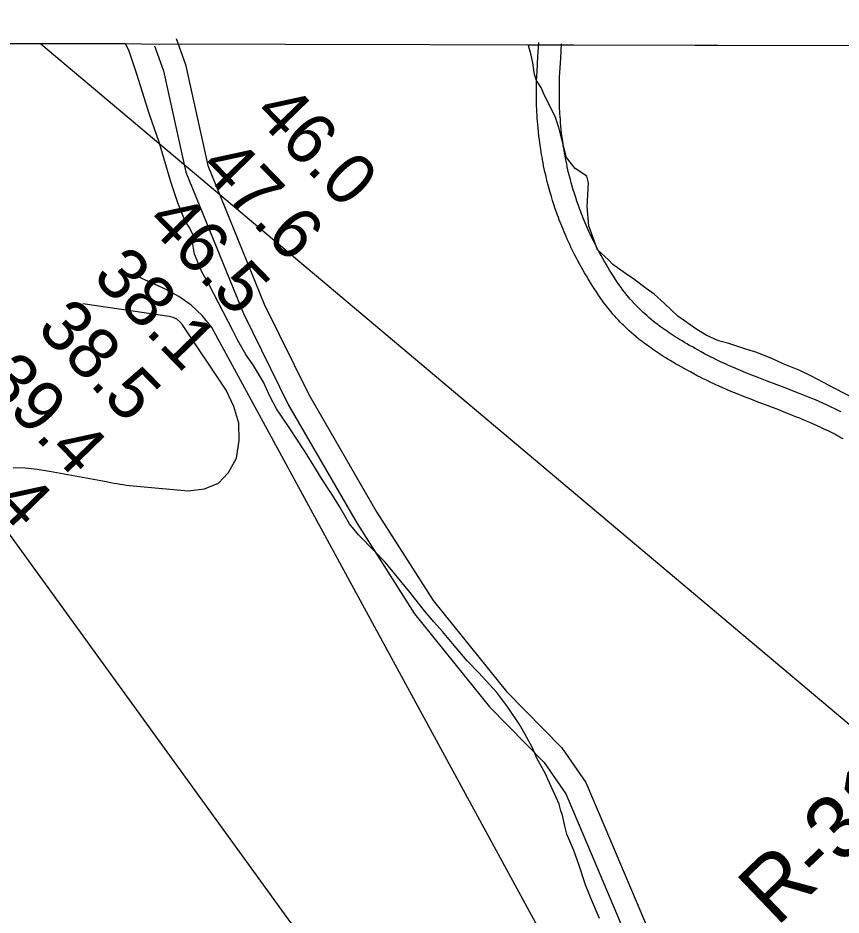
# Model space of a CAD drawing. Extents: x 3180038 to 3217926, y 922069 to 947485.
# Drawn here: x 3199271 to 3200350, y 944532 to 945708 of the extents above; entities that cross this region are included whole.
import ezdxf

# ---------------------------------------------------------------- set-up
doc = ezdxf.new("R2010")
doc.units = 0
for name, color, linetype in [('V-GRID-FRAM', 7, 'Continuous'), ('V-RIVR-RANG', 7, 'Continuous'), ('V-RIVR-RANG-IDEN', 7, 'Continuous'), ('V-ROAD-CNTR', 7, 'Continuous'), ('V-SITE-VEGE', 7, 'Continuous'), ('V-TOPO-BNDY', 7, 'Continuous'), ('V-TOPO-MAJR', 7, 'Continuous'), ('V-TOPO-MINR', 7, 'Continuous')]:
    doc.layers.add(name, color=color, linetype=linetype)

msp = doc.modelspace()

# ---------------------------------------------------------------- linework, layer by layer
at = {"layer": 'V-GRID-FRAM'}
msp.add_lwpolyline([(3184312.7, 945707.9), (3215616.6, 945637.4), (3215583.5, 927448.1), (3184263.7, 927518.7), (3184312.7, 945707.9)], dxfattribs=at)
at = {"layer": 'V-ROAD-CNTR'}
for points in [[(3199478.4, 945681.2), (3199490.6, 945646.8), (3199520, 945514.7), (3199593.9, 945332.9), (3199652.2, 945214.3), (3199741.1, 945060.8), (3199815.2, 944944.5), (3199911.6, 944825), (3199983.9, 944751.1), (3200015.4, 944705.9), (3200040.5, 944647.5), (3200110.1, 944482.3), (3200138.4, 944387.3)], [(3199450.2, 945671.2), (3199461.8, 945638.5), (3199491.2, 945505.7), (3199566.5, 945320.6), (3199625.7, 945200.2), (3199715.5, 945045.2), (3199790.8, 944927), (3199889.1, 944805), (3199960.8, 944731.9), (3199989, 944691.2), (3200012.9, 944635.7), (3200081.8, 944472.1), (3200109.7, 944378.7)], [(3200009.2, 945381.8), (3200007.1, 945385.6), (3200005.1, 945389.4), (3200003.1, 945393.2), (3200001.2, 945396.9), (3199999.4, 945400.5), (3199997.6, 945404.1), (3199995.9, 945407.6), (3199994.3, 945411.1), (3199992.7, 945414.6), (3199991.1, 945418), (3199989.6, 945421.3), (3199988.2, 945424.6), (3199986.8, 945427.8), (3199985.5, 945431), (3199984.2, 945434.2), (3199983, 945437.3), (3199981.8, 945440.4), (3199980.6, 945443.4), (3199979.5, 945446.4), (3199978.4, 945449.3), (3199977.4, 945452.2), (3199975.4, 945457.9), (3199973.5, 945463.4), (3199971.8, 945468.7), (3199970.2, 945473.9), (3199968.8, 945479), (3199967.4, 945483.9), (3199966.1, 945488.6), (3199964.9, 945493.2), (3199963.8, 945497.7), (3199962.8, 945502), (3199961.8, 945506.2), (3199960.9, 945510.3), (3199960.1, 945514.2), (3199959.3, 945518.1), (3199958.6, 945521.8), (3199958, 945525.4), (3199957.4, 945528.9), (3199956.8, 945532.3), (3199956.3, 945535.5), (3199955.8, 945538.7), (3199955.4, 945541.8), (3199954.6, 945547.8), (3199953.9, 945553.4), (3199953.3, 945558.6), (3199952.8, 945563.6), (3199952.4, 945568.2), (3199952.1, 945572.6), (3199951.8, 945576.7), (3199951.5, 945580.5), (3199951.3, 945584.1), (3199951.2, 945587.5), (3199950.9, 945593.8), (3199950.8, 945599.3), (3199950.7, 945604.1), (3199950.7, 945608.4), (3199950.7, 945612.1), (3199950.7, 945615.4), (3199950.8, 945621), (3199950.9, 945625.3), (3199951.2, 945631.7), (3199951.5, 945638.1), (3199952.5, 945657), (3199953.6, 945675.9)], [(3200035.5, 945396.2), (3200033.5, 945399.9), (3200031.6, 945403.5), (3200029.8, 945407), (3200028, 945410.5), (3200026.2, 945413.9), (3200024.6, 945417.3), (3200023, 945420.6), (3200021.4, 945423.8), (3200019.9, 945427.1), (3200018.5, 945430.2), (3200017.1, 945433.4), (3200015.8, 945436.5), (3200014.5, 945439.5), (3200013.2, 945442.5), (3200012, 945445.4), (3200010.9, 945448.3), (3200009.7, 945451.2), (3200008.7, 945454), (3200007.6, 945456.8), (3200006.6, 945459.5), (3200005.6, 945462.2), (3200003.8, 945467.6), (3200002.1, 945472.7), (3200000.5, 945477.7), (3199999, 945482.6), (3199997.6, 945487.3), (3199996.3, 945491.9), (3199995.1, 945496.3), (3199994, 945500.6), (3199992.9, 945504.8), (3199992, 945508.8), (3199991.1, 945512.7), (3199990.3, 945516.5), (3199989.5, 945520.2), (3199988.8, 945523.8), (3199988.1, 945527.3), (3199987.5, 945530.6), (3199986.9, 945533.9), (3199986.4, 945537.1), (3199985.9, 945540.1), (3199985.5, 945543.1), (3199985.1, 945546), (3199984.3, 945551.6), (3199983.7, 945556.8), (3199983.1, 945561.8), (3199982.7, 945566.4), (3199982.3, 945570.7), (3199982, 945574.8), (3199981.7, 945578.6), (3199981.5, 945582.2), (3199981.3, 945585.6), (3199981.1, 945588.7), (3199980.9, 945594.7), (3199980.8, 945599.9), (3199980.7, 945604.5), (3199980.7, 945608.5), (3199980.7, 945611.9), (3199980.7, 945615), (3199980.8, 945620.4), (3199980.9, 945624.4), (3199981.1, 945630.4), (3199981.4, 945636.5), (3199982.5, 945655.4), (3199983.5, 945674.2)], [(3200349.9, 945191.7), (3200347.2, 945193.1), (3200341.7, 945195.7), (3200336.3, 945198.3), (3200331.1, 945200.7), (3200326.1, 945203), (3200321.1, 945205.1), (3200316.4, 945207.2), (3200311.7, 945209.1), (3200307.2, 945211), (3200302.9, 945212.8), (3200294.4, 945216.1), (3200286.5, 945219.2), (3200279, 945222.1), (3200265.1, 945227.4), (3200253, 945232), (3200242.4, 945236.1), (3200233.2, 945239.7), (3200225.2, 945242.9), (3200218.3, 945245.8), (3200212.2, 945248.3), (3200207, 945250.6), (3200202.4, 945252.6), (3200198.4, 945254.4), (3200194.9, 945256), (3200191.9, 945257.4), (3200186.6, 945259.9), (3200182.7, 945261.9), (3200179.8, 945263.3), (3200175.4, 945265.6), (3200171, 945267.9), (3200166.8, 945270.2), (3200162.7, 945272.4), (3200158.8, 945274.6), (3200155.1, 945276.7), (3200151.5, 945278.8), (3200148, 945280.8), (3200144.7, 945282.7), (3200141.5, 945284.6), (3200138.4, 945286.5), (3200135.4, 945288.3), (3200132.6, 945290.1), (3200129.9, 945291.8), (3200127.3, 945293.6), (3200124.8, 945295.2), (3200122.3, 945296.9), (3200120, 945298.5), (3200117.8, 945300), (3200115.6, 945301.6), (3200113.5, 945303.1), (3200111.6, 945304.5), (3200109.6, 945306), (3200107.8, 945307.4), (3200104.3, 945310.2), (3200101, 945312.8), (3200098, 945315.4), (3200095.2, 945317.8), (3200092.6, 945320.1), (3200090.1, 945322.3), (3200087.9, 945324.5), (3200085.8, 945326.5), (3200083.9, 945328.4), (3200082.1, 945330.2), (3200080.4, 945332), (3200078.9, 945333.6), (3200077.4, 945335.2), (3200076.1, 945336.6), (3200073.6, 945339.5), (3200071.4, 945342), (3200069.5, 945344.3), (3200067.9, 945346.3), (3200066.5, 945348.1), (3200065.3, 945349.6), (3200063.2, 945352.5), (3200061.6, 945354.6), (3200060.4, 945356.2), (3200058.7, 945358.7), (3200057, 945361.2), (3200054.2, 945365.3), (3200051.6, 945369.4), (3200049, 945373.4), (3200046.6, 945377.4), (3200044.2, 945381.3), (3200041.9, 945385.1), (3200039.7, 945388.9), (3200037.6, 945392.6), (3200035.5, 945396.4)], [(3200336.5, 945164.9), (3200333.8, 945166.2), (3200328.6, 945168.7), (3200323.6, 945171.1), (3200318.7, 945173.4), (3200313.9, 945175.5), (3200309.2, 945177.6), (3200304.6, 945179.6), (3200300.2, 945181.4), (3200295.8, 945183.2), (3200291.6, 945184.9), (3200283.4, 945188.2), (3200275.6, 945191.3), (3200268.3, 945194.1), (3200254.5, 945199.4), (3200242.3, 945204), (3200231.6, 945208.1), (3200222.2, 945211.8), (3200213.9, 945215.1), (3200206.8, 945218.1), (3200200.5, 945220.7), (3200195, 945223.1), (3200190.2, 945225.2), (3200186, 945227.1), (3200182.3, 945228.8), (3200179.1, 945230.3), (3200173.5, 945233), (3200169.3, 945235), (3200166.2, 945236.6), (3200161.5, 945239), (3200156.8, 945241.5), (3200152.5, 945243.9), (3200148.3, 945246.2), (3200144.2, 945248.4), (3200140.3, 945250.6), (3200136.5, 945252.7), (3200132.9, 945254.8), (3200129.4, 945256.9), (3200126, 945258.9), (3200122.7, 945260.9), (3200119.6, 945262.9), (3200116.5, 945264.8), (3200113.6, 945266.6), (3200110.8, 945268.5), (3200108.1, 945270.3), (3200105.4, 945272.1), (3200102.9, 945273.8), (3200100.4, 945275.5), (3200098.1, 945277.2), (3200095.8, 945278.9), (3200093.6, 945280.5), (3200091.5, 945282.1), (3200089.4, 945283.7), (3200085.5, 945286.7), (3200081.9, 945289.7), (3200078.5, 945292.6), (3200075.3, 945295.3), (3200072.4, 945297.9), (3200069.7, 945300.4), (3200067.2, 945302.8), (3200064.8, 945305.1), (3200062.6, 945307.2), (3200060.6, 945309.3), (3200058.7, 945311.3), (3200056.9, 945313.1), (3200055.3, 945314.9), (3200053.7, 945316.6), (3200050.9, 945319.8), (3200048.5, 945322.7), (3200046.3, 945325.3), (3200044.5, 945327.5), (3200042.9, 945329.6), (3200041.5, 945331.4), (3200039.1, 945334.5), (3200037.3, 945337), (3200036, 945338.8), (3200034, 945341.6), (3200032.1, 945344.5), (3200029.2, 945348.9), (3200026.4, 945353.2), (3200023.7, 945357.4), (3200021, 945361.6), (3200018.5, 945365.8), (3200016.1, 945369.8), (3200013.7, 945373.9), (3200011.5, 945377.8), (3200009.3, 945381.7)], [(3200352.6, 945156.2), (3200349.8, 945157.7), (3200347.1, 945159.3), (3200344.4, 945160.7), (3200341.7, 945162.2), (3200339, 945163.5), (3200336.4, 945164.9)]]:
    msp.add_lwpolyline(points, dxfattribs=at)
at = {"layer": 'V-SITE-VEGE'}
for p, q in [((3199412, 945673.9), (3198111.3, 945676.8)), ((3199416.3, 945665.6), (3199412, 945673.9)), ((3199427, 945634.4), (3199416.3, 945665.6)), ((3199939.4, 945672.7), (3201331.4, 945669.6)), ((3199940.1, 945671.6), (3199939.4, 945672.7)), ((3199943.7, 945659.3), (3199940.1, 945671.6)), ((3199945.8, 945649.1), (3199943.7, 945659.3)), ((3199947.9, 945633.9), (3199945.8, 945649.1)), ((3199443.4, 945581.5), (3199427, 945634.4)), ((3199950.7, 945626), (3199947.9, 945633.9)), ((3199957.2, 945615.8), (3199950.7, 945626)), ((3199960.8, 945607.1), (3199957.2, 945615.8)), ((3199975.1, 945578.8), (3199960.8, 945607.1)), ((3199456.2, 945545.3), (3199443.4, 945581.5)), ((3199980.1, 945564.3), (3199975.1, 945578.8)), ((3199990, 945525.2), (3199980.1, 945564.3)), ((3199471.2, 945493.1), (3199456.2, 945545.3)), ((3200001.5, 945510.7), (3199990, 945525.2)), ((3200016.6, 945500.5), (3200001.5, 945510.7)), ((3199480.4, 945465.6), (3199471.2, 945493.1)), ((3200018.8, 945491.8), (3200016.6, 945500.5)), ((3200017.2, 945460.7), (3200018.8, 945491.8)), ((3199490.4, 945441.7), (3199480.4, 945465.6)), ((3200019.2, 945435.4), (3200017.2, 945460.7)), ((3199495.5, 945433.7), (3199490.4, 945441.7)), ((3199500.5, 945423.6), (3199495.5, 945433.7)), ((3200030.6, 945404.2), (3200019.2, 945435.4)), ((3199500.4, 945411.3), (3199500.5, 945423.6)), ((3199502.5, 945398.2), (3199500.4, 945411.3)), ((3199512.5, 945374.3), (3199502.5, 945398.2)), ((3200045, 945391.1), (3200030.6, 945404.2)), ((3200050.8, 945384.6), (3200045, 945391.1)), ((3200067.3, 945372.9), (3200050.8, 945384.6)), ((3199521.1, 945359.1), (3199512.5, 945374.3)), ((3200078.2, 945365.6), (3200067.3, 945372.9)), ((3200094.7, 945353.2), (3200078.2, 945365.6)), ((3199534, 945334.4), (3199521.1, 945359.1)), ((3200104.8, 945346), (3200094.7, 945353.2)), ((3200118.5, 945333.6), (3200104.8, 945346)), ((3199552.6, 945298.1), (3199534, 945334.4)), ((3200135.8, 945316.9), (3200118.5, 945333.6)), ((3200161, 945299.4), (3200135.8, 945316.9)), ((3199559.1, 945285.1), (3199552.6, 945298.1)), ((3200173.3, 945292.1), (3200161, 945299.4)), ((3200189.1, 945284.8), (3200173.3, 945292.1)), ((3199569.8, 945266.9), (3199559.1, 945285.1)), ((3200202.9, 945281.1), (3200189.1, 945284.8)), ((3200225.3, 945273.7), (3200202.9, 945281.1)), ((3199579.9, 945252.4), (3199569.8, 945266.9)), ((3200239.7, 945269.3), (3200225.3, 945273.7)), ((3200259.9, 945261.3), (3200239.7, 945269.3)), ((3200274.3, 945254.7), (3200259.9, 945261.3)), ((3200296, 945245.9), (3200274.3, 945254.7)), ((3199592.8, 945230.7), (3199579.9, 945252.4)), ((3200311.2, 945238.6), (3200296, 945245.9)), ((3199600.7, 945213.3), (3199592.8, 945230.7)), ((3200334.2, 945226.2), (3200311.2, 945238.6)), ((3200342.9, 945221.8), (3200334.2, 945226.2)), ((3200365.3, 945210.1), (3200342.9, 945221.8)), ((3199610, 945195.8), (3199600.7, 945213.3)), ((3199626.5, 945171.2), (3199610, 945195.8)), ((3199637.3, 945154.5), (3199626.5, 945171.2)), ((3199647.3, 945139.2), (3199637.3, 945154.5)), ((3199660.9, 945117.5), (3199647.3, 945139.2)), ((3199668.8, 945104.4), (3199660.9, 945117.5)), ((3199683.2, 945082.6), (3199668.8, 945104.4)), ((3199692.5, 945067.4), (3199683.2, 945082.6)), ((3199705.4, 945044.9), (3199692.5, 945067.4)), ((3199717.6, 945030.4), (3199705.4, 945044.9)), ((3199737.8, 945009.3), (3199717.6, 945030.4)), ((3199752.2, 944994.7), (3199737.8, 945009.3)), ((3199772.3, 944970), (3199752.2, 944994.7)), ((3199784.5, 944955.5), (3199772.3, 944970)), ((3199803.9, 944930.8), (3199784.5, 944955.5)), ((3199816.2, 944916.3), (3199803.9, 944930.8)), ((3199827.7, 944903.9), (3199816.2, 944916.3)), ((3199840.6, 944888), (3199827.7, 944903.9)), ((3199860, 944865.4), (3199840.6, 944888)), ((3199875.1, 944849.4), (3199860, 944865.4)), ((3199898.9, 944824), (3199875.1, 944849.4)), ((3199913.3, 944804.4), (3199898.9, 944824)), ((3199928.3, 944781.9), (3199913.3, 944804.4)), ((3199935.5, 944769.6), (3199928.3, 944781.9)), ((3199945.5, 944751.4), (3199935.5, 944769.6)), ((3199951.2, 944737.6), (3199945.5, 944751.4)), ((3199962.7, 944717.3), (3199951.2, 944737.6)), ((3199965.6, 944710.1), (3199962.7, 944717.3)), ((3199977, 944685.4), (3199965.6, 944710.1)), ((3199980.6, 944677.5), (3199977, 944685.4)), ((3199982.7, 944668.8), (3199980.6, 944677.5)), ((3199984.9, 944663), (3199982.7, 944668.8)), ((3199987.7, 944648.5), (3199984.9, 944663)), ((3199990.5, 944638.3), (3199987.7, 944648.5)), ((3199999.8, 944616.6), (3199990.5, 944638.3)), ((3200006.2, 944598.5), (3199999.8, 944616.6)), ((3200014.8, 944571.7), (3200006.2, 944598.5)), ((3200021.9, 944554.3), (3200014.8, 944571.7)), ((3200033.4, 944527.4), (3200021.9, 944554.3))]:
    msp.add_line(p, q, dxfattribs=at)
at = {"layer": 'V-TOPO-BNDY'}
msp.add_line((3199300.9, 945674.1), (3201957.1, 943438.7), dxfattribs=at)
at = {"layer": 'V-TOPO-MAJR'}
for points in [[(3199264.7, 945118.6), (3199280.6, 945118.1), (3199296.4, 945116.4), (3199312.2, 945114.1), (3199384.6, 945100.6), (3199388.7, 945099.9), (3199392.7, 945099.1), (3199396.8, 945098.4), (3199400.8, 945097.6), (3199404.9, 945096.9), (3199408.9, 945096.3), (3199413, 945095.7), (3199417.1, 945095.3), (3199494.3, 945088), (3199515.6, 945090.7), (3199533.7, 945098.1), (3199547.2, 945112.2), (3199557.6, 945131), (3199561, 945154.3), (3199560.6, 945177), (3199554.2, 945198.8), (3199543.8, 945220), (3199486.6, 945305.8), (3199483.1, 945309.8), (3199479.1, 945313.1), (3199474.4, 945315.2), (3199469.3, 945316.7), (3199356.2, 945333.1)], [(3199712.1, 944407.2), (3199248.5, 945046.9)]]:
    msp.add_lwpolyline(points, dxfattribs=at)
at = {"layer": 'V-TOPO-MINR'}
msp.add_lwpolyline([(3200127, 944240.1), (3200120.6, 944249.3), (3200064.5, 944331.9), (3200057.4, 944342.4), (3200050.4, 944352.9), (3200043.4, 944363.4), (3200036.4, 944374), (3200001, 944427.4), (3199525.2, 945302.4), (3199512.4, 945317.8), (3199498.2, 945331.6), (3199481.9, 945342.9), (3199464.3, 945352.6), (3199433.2, 945366.6), (3199430.8, 945367.8)], dxfattribs=at)

# ---------------------------------------------------------------- texts
at = {"layer": 'V-RIVR-RANG'}
for s, p in [('46.0', (3199578.1, 945580.7)), ('47.6', (3199507.3, 945510.1)), ('46.5', (3199437.1, 945438.9)), ('38.1', (3199367.2, 945367.3)), ('38.5', (3199294.1, 945299.1)), ('39.4', (3199222.6, 945229.2)), ('40.4', (3199151, 945159.3))]:
    msp.add_text(s, height=67, rotation=314.2083, dxfattribs=at).set_placement(p)
at = {"layer": 'V-RIVR-RANG-IDEN'}
msp.add_text('R-312.85', height=83, rotation=43.7594, dxfattribs=at).set_placement((3200265.6, 944515.6))

doc.saveas('drawing.dxf')
